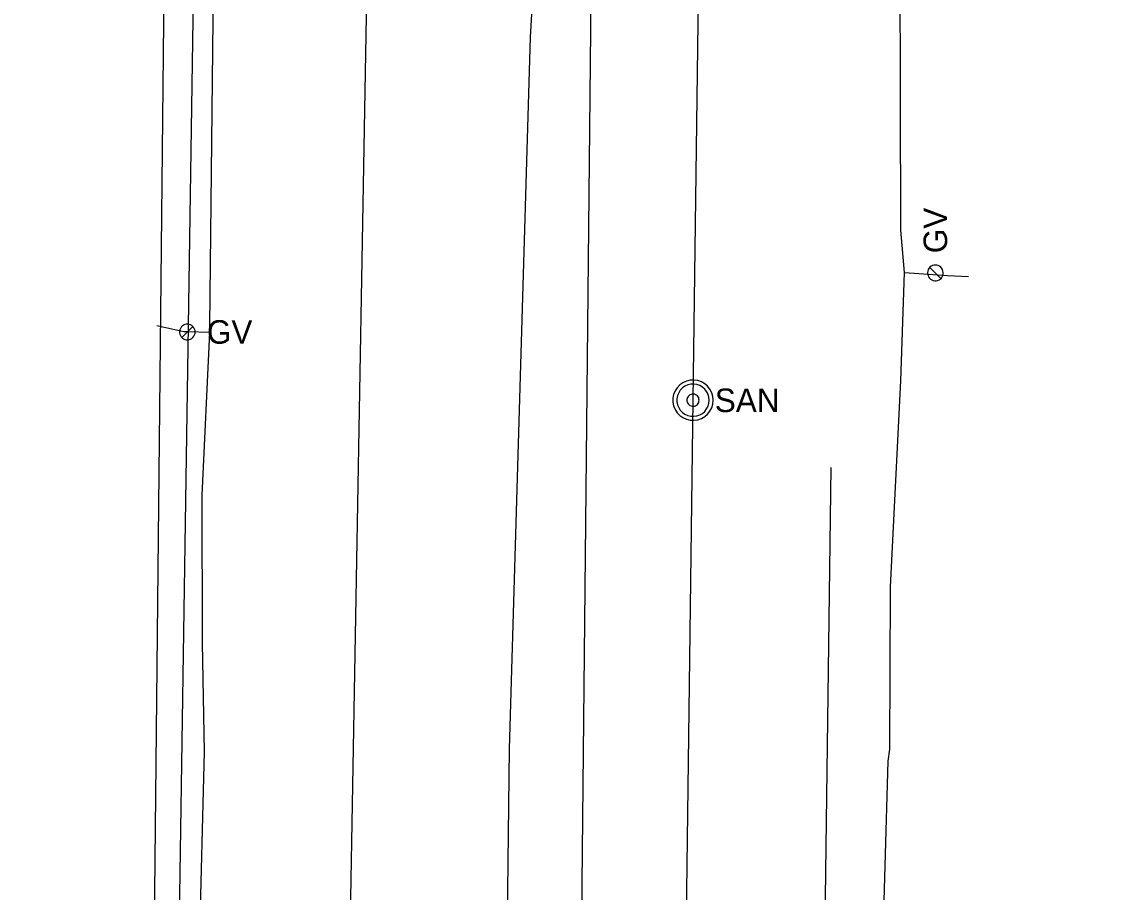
# Model space of a CAD drawing. Extents: x 596028 to 606371, y 330010 to 403088.
# Drawn here: x 601944.7 to 602122, y 358583.4 to 358725.8 of the extents above; entities that cross this region are included whole.
import ezdxf

# ---------------------------------------------------------------- set-up
doc = ezdxf.new("R2010")
doc.units = 0
for name, color, linetype in [('E_LTG_CID', 7, 'Continuous'), ('E_UTL_FO_UG_MCI', 7, 'Continuous'), ('E_UTL_G', 7, 'Continuous'), ('E_UTL_G_UG', 7, 'Continuous'), ('E_UTL_Overhead', 7, 'Continuous'), ('E_UTL_SAN_MH', 7, 'Continuous'), ('E_UTL_SAN_UG', 7, 'Continuous'), ('E_UTL_W_UG', 7, 'Continuous')]:
    doc.layers.add(name, color=color, linetype=linetype)

msp = doc.modelspace()

# ---------------------------------------------------------------- linework, layer by layer
at = {"layer": 'E_LTG_CID'}
msp.add_lwpolyline([(602029.68, 358261.02), (602031.22, 358372.23), (602029.42, 358410.79), (602029.4, 358411.7), (602028.49, 358444.53), (602024.86, 358545.16), (602023.91, 358565.14), (602024.41, 358606.9), (602027.84, 358723.31), (602029.15, 358745.89)], dxfattribs=at)
at = {"layer": 'E_UTL_FO_UG_MCI'}
msp.add_lwpolyline([(602122.02, 357762.16), (602099.73, 357859.28), (602072.46, 357984.57), (602065.66, 358010.68), (602066.35, 358115.5), (602068.64, 358221.64), (602071.49, 358230.84), (602077.02, 358652.91)], dxfattribs=at)
at = {"layer": 'E_UTL_G'}
for points in [[(602094.07, 358686.04), (602093.82, 358686.02), (602093.59, 358685.95), (602093.37, 358685.84), (602093.18, 358685.69), (602093.02, 358685.5), (602092.9, 358685.29), (602092.82, 358685.06), (602092.79, 358684.82), (602092.8, 358684.57), (602092.86, 358684.34), (602092.96, 358684.12), (602093.1, 358683.92), (602093.27, 358683.75), (602093.48, 358683.62), (602093.71, 358683.53), (602093.95, 358683.48), (602094.19, 358683.48), (602094.43, 358683.53), (602094.66, 358683.62), (602094.86, 358683.75), (602095.04, 358683.92), (602095.18, 358684.12), (602095.28, 358684.34), (602095.34, 358684.57), (602095.35, 358684.82), (602095.31, 358685.06), (602095.24, 358685.29), (602095.11, 358685.5), (602094.95, 358685.69), (602094.76, 358685.84), (602094.54, 358685.95), (602094.31, 358686.02), (602094.07, 358686.04)], [(602094.98, 358683.85), (602093.16, 358685.66)], [(601973.03, 358675.09), (601973.01, 358675.34), (601972.94, 358675.57), (601972.83, 358675.79), (601972.67, 358675.98), (601972.49, 358676.14), (601972.28, 358676.26), (601972.05, 358676.34), (601971.81, 358676.37), (601971.56, 358676.36), (601971.33, 358676.31), (601971.1, 358676.2), (601970.91, 358676.06), (601970.74, 358675.89), (601970.61, 358675.68), (601970.51, 358675.45), (601970.47, 358675.21), (601970.47, 358674.97), (601970.51, 358674.73), (601970.61, 358674.5), (601970.74, 358674.3), (601970.91, 358674.12), (601971.1, 358673.98), (601971.33, 358673.88), (601971.56, 358673.82), (601971.81, 358673.81), (601972.05, 358673.85), (601972.28, 358673.93), (601972.49, 358674.05), (601972.67, 358674.21), (601972.83, 358674.4), (601972.94, 358674.62), (601973.01, 358674.85), (601973.03, 358675.09)], [(601970.84, 358674.19), (601972.65, 358676)]]:
    msp.add_lwpolyline(points, dxfattribs=at)
at = {"layer": 'E_UTL_G_UG'}
for points in [[(601968.08, 358264.76), (601968.28, 358295.12), (601969.3, 358335.16), (601969.47, 358373.42), (601969.55, 358373.83), (601970.59, 358406.99), (601971.7, 358477.8), (601971.84, 358514.68), (601972.53, 358530.16), (601973.76, 358574.46), (601974.54, 358606.44), (601974.2, 358624.27), (601974.16, 358648.39), (601975.43, 358675.01), (601975.44, 358676.13), (601976.32, 358756.34)], [(602084.79, 358390.84), (602084.21, 358391.27), (602084.08, 358411.91), (602085.44, 358462), (602082.9, 358472.67), (602084.34, 358522.12), (602084.6, 358524.97), (602084.6, 358528.19), (602084.61, 358529.8), (602085.39, 358570.66), (602086.35, 358604.87), (602086.6, 358606.83), (602086.73, 358633.04), (602086.75, 358633.42), (602088.44, 358667.11), (602088.99, 358684.83), (602088.43, 358691.76), (602088.25, 358756.36)], [(602088.99, 358684.83), (602096.07, 358684.31), (602099.47, 358684.18)], [(601975.43, 358675.01), (601971.75, 358675.09), (601971.16, 358675.1), (601966.75, 358676.11)]]:
    msp.add_lwpolyline(points, dxfattribs=at)
at = {"layer": 'E_UTL_Overhead'}
msp.add_lwpolyline([(601775.11, 355493.17), (601794.88, 355632.14), (601813.19, 355774.43), (601846.41, 355956.03), (601876.1, 356114.7), (601902.03, 356254.58), (601928.02, 356393.42), (601947.92, 356557.45), (601949.4, 356721.2), (601951.31, 356874.93), (601952.99, 357026.21), (601955.32, 357157.12), (601956.05, 357297.31), (601956.02, 357419.23), (601957.75, 357549.11), (601960.44, 357702.58), (601963.02, 358010.51), (601965.3, 358142.36), (601966.98, 358349.71), (601973.66, 358787.78)], dxfattribs=at)
at = {"layer": 'E_UTL_SAN_MH'}
for points in [[(602057.74, 358663.93), (602057.68, 358664.56), (602057.5, 358665.16), (602057.21, 358665.72), (602056.83, 358666.21), (602056.35, 358666.62), (602055.81, 358666.94), (602055.22, 358667.14), (602054.59, 358667.23), (602053.97, 358667.2), (602053.36, 358667.05), (602052.79, 358666.79), (602052.28, 358666.43), (602051.84, 358665.97), (602051.5, 358665.45), (602051.27, 358664.86), (602051.15, 358664.25), (602051.15, 358663.62), (602051.27, 358663), (602051.5, 358662.42), (602051.84, 358661.89), (602052.28, 358661.44), (602052.79, 358661.08), (602053.36, 358660.82), (602053.97, 358660.67), (602054.59, 358660.64), (602055.22, 358660.73), (602055.81, 358660.93), (602056.35, 358661.25), (602056.83, 358661.66), (602057.21, 358662.15), (602057.5, 358662.71), (602057.68, 358663.31), (602057.74, 358663.93)], [(602057.08, 358663.93), (602057.03, 358664.43), (602056.89, 358664.92), (602056.66, 358665.36), (602056.35, 358665.76), (602055.97, 358666.08), (602055.53, 358666.34), (602055.06, 358666.5), (602054.56, 358666.57), (602054.06, 358666.55), (602053.57, 358666.43), (602053.12, 358666.22), (602052.71, 358665.93), (602052.36, 358665.57), (602052.09, 358665.14), (602051.9, 358664.68), (602051.81, 358664.18), (602051.81, 358663.68), (602051.9, 358663.19), (602052.09, 358662.72), (602052.36, 358662.3), (602052.71, 358661.94), (602053.12, 358661.65), (602053.57, 358661.44), (602054.06, 358661.32), (602054.56, 358661.3), (602055.06, 358661.37), (602055.53, 358661.53), (602055.97, 358661.78), (602056.35, 358662.11), (602056.66, 358662.51), (602056.89, 358662.95), (602057.03, 358663.43), (602057.08, 358663.93)], [(602055.43, 358663.93), (602055.41, 358664.12), (602055.36, 358664.3), (602055.27, 358664.47), (602055.15, 358664.62), (602055.01, 358664.74), (602054.85, 358664.83), (602054.67, 358664.9), (602054.48, 358664.92), (602054.3, 358664.91), (602054.11, 358664.87), (602053.94, 358664.79), (602053.79, 358664.68), (602053.66, 358664.55), (602053.56, 358664.39), (602053.49, 358664.21), (602053.45, 358664.03), (602053.45, 358663.84), (602053.49, 358663.65), (602053.56, 358663.48), (602053.66, 358663.32), (602053.79, 358663.19), (602053.94, 358663.08), (602054.11, 358663), (602054.3, 358662.95), (602054.48, 358662.94), (602054.67, 358662.97), (602054.85, 358663.03), (602055.01, 358663.13), (602055.15, 358663.25), (602055.27, 358663.4), (602055.36, 358663.57), (602055.41, 358663.75), (602055.43, 358663.93)]]:
    msp.add_lwpolyline(points, dxfattribs=at)
at = {"layer": 'E_UTL_SAN_UG'}
for p, q in [((602032.28, 358176.97), (602042.22, 359177.92)), ((602054.44, 358663.93), (602057.42, 358878.58)), ((601996.14, 358449.58), (602002.51, 358811.6)), ((602051.72, 358448.8), (602054.44, 358663.93))]:
    msp.add_line(p, q, dxfattribs=at)
at = {"layer": 'E_UTL_W_UG'}
msp.add_lwpolyline([(601964.09, 357550.25), (601965.47, 357662.02), (601965.6, 357662.85), (601966.75, 357704.07), (601966.78, 357846.41), (601969.31, 357966.81), (601970.5, 358078.4), (601974.26, 358187.69), (601974.08, 358234.82), (601964.14, 358249.99), (601960.68, 358256.18), (601960.49, 358303.63), (601962.51, 358433.21), (601966.27, 358567.57), (601968.13, 358746.96)], dxfattribs=at)

# ---------------------------------------------------------------- texts
at = {"layer": 'E_UTL_G'}
msp.add_text('GV', height=3.85, rotation=90, dxfattribs=at).set_placement((602095.99, 358687.97))
msp.add_text('GV', height=3.85, dxfattribs=at).set_placement((601974.95, 358673.17))
at = {"layer": 'E_UTL_SAN_MH'}
msp.add_text('SAN', height=3.849, dxfattribs=at).set_placement((602058, 358661.99))

doc.saveas('drawing.dxf')
